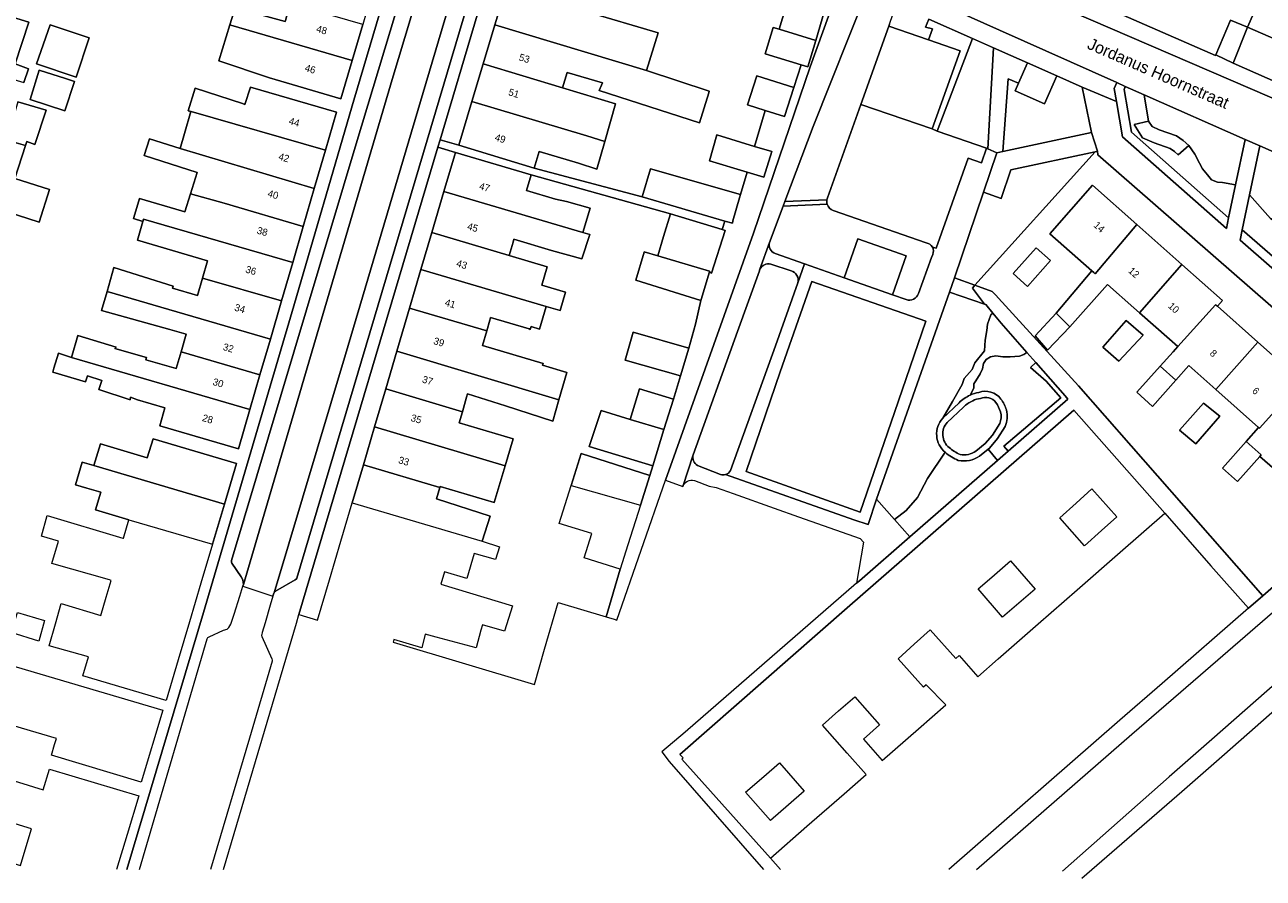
# Model space of a CAD drawing. Header units: metres. Extents: x 151448 to 154749, y 463108 to 465296.
# Tile 258 of 449: x 154059 to 154190, y 463111 to 463201. Entities that reach past the tile are written whole.
import ezdxf
from ezdxf.enums import TextEntityAlignment as Align

# ---------------------------------------------------------------- set-up
doc = ezdxf.new("R2010")
doc.units = ezdxf.units.M
for name, color, linetype, lineweight in [('B-PV-GR-BEPLANTING_CULTUUR_BODEMBEDEKKER-GV', 253, 'Continuous', 9), ('B-PV-GR-BEPLANTING_CULTUUR_HEESTERS-GV', 253, 'Continuous', 9), ('B-PV-GR-GROENVOORZIENING-GV', 253, 'Continuous', 9), ('B-PV-GR-HAAG-GV', 253, 'Continuous', 9), ('B-PV-IE-TERREINAFSCHEIDING_KUNSTMATIG_HEKWERK-G', 253, 'Continuous', 9), ('B-PV-OG-BEBOUWING-GV', 1, 'Continuous', 9), ('B-PV-OG-BEBOUWING-T18', 2, 'Continuous', 9), ('B-PV-OG-TERREIN_BEGROEID-GV', 253, 'Continuous', 9), ('B-PV-OG-TERREIN_ERF-GV', 253, 'Continuous', 9), ('B-PV-OG-TOPOGRAFIE-T18', 2, 'Continuous', 9), ('B-PV-VH-GESLOTENVERHARDING_ASFALT-GV', 253, 'Continuous', 9), ('B-PV-VH-ONVERHARD_BOOMSCHORS-GV', 253, 'Continuous', 9), ('B-PV-VH-ONVERHARD_ZAND-GV', 253, 'Continuous', 9), ('B-PV-VH-OPENVERHARDING_BETONSTRAATSTEEN-GV', 253, 'Continuous', 9), ('B-PV-VH-OPENVERHARDING_STRAATBAKSTEEN-GV', 253, 'Continuous', 9), ('B-PV-VH-OPENVERHARDING_TEGEL-GV', 253, 'Continuous', 9)]:
    doc.layers.add(name, color=color, linetype=linetype, lineweight=lineweight)
doc.styles.add('Drong', font='txt', dxfattribs={"height": 1.8})

msp = doc.modelspace()

# ---------------------------------------------------------------- linework, layer by layer
at = {"layer": 'B-PV-GR-BEPLANTING_CULTUUR_BODEMBEDEKKER-GV', "flags": 128}
for points in [[(154143.659, 463182.89), (154147.195, 463192.778), (154150.16, 463201.07), (154150.227, 463201.268), (154150.95, 463203.41), (154149.82, 463203.88), (154147.84, 463204.74), (154142.13, 463190.46), (154139.165, 463182.533)], [(154143.638, 463182.218), (154138.973, 463182.018), (154137.54, 463178.181)], [(154139.165, 463182.533), (154143.607, 463182.706)], [(154154.11, 463178.13), (154144.26, 463181.58), (154144.255, 463181.578)], [(154138.14, 463177.013), (154141.24, 463175.92), (154145.443, 463174.447), (154146.883, 463178.555), (154151.985, 463176.767), (154150.544, 463172.66), (154151.998, 463172.148)], [(154153.275, 463172.77), (154153.28, 463172.77), (154154.65, 463176.6), (154154.788, 463176.913)], [(154139.81, 463175.17), (154137.68, 463175.88)], [(154136.46, 463175.2), (154134.15, 463168.77), (154129.465, 463155.73)], [(154133.413, 463154.071), (154138.17, 463167.24), (154140.52, 463173.92)], [(154129.908, 463154.601), (154132.346, 463153.656)]]:
    msp.add_lwpolyline(points, dxfattribs=at)
for points in [[(154160.48, 463188.149), (154160.627, 463188.099), (154161.218, 463198.751), (154159, 463199.76), (154158.993, 463199.74), (154155.274, 463189.959)], [(154171.597, 463189.816), (154170.595, 463194.61), (154167.932, 463195.793), (154166.631, 463192.831), (154163.521, 463194.21), (154163.873, 463195.023), (154162.768, 463195.499), (154162.211, 463187.809)], [(154171.959, 463187.782), (154163.038, 463185.879), (154162.029, 463182.833), (154160.166, 463183.504), (154157.105, 463174.457), (154159.261, 463173.673)]]:
    msp.add_lwpolyline(points, close=True, dxfattribs=at)
at = {"layer": 'B-PV-GR-BEPLANTING_CULTUUR_BODEMBEDEKKER-GV'}
for points in [[(154143.607, 463182.706, -0.0431073), (154143.659, 463182.89)], [(154144.255, 463181.578, -0.2347094), (154143.638, 463182.218)], [(154137.54, 463178.181, 0.392376), (154138.14, 463177.013)], [(154154.76, 463177.69, 0.2438243), (154154.11, 463178.13)], [(154154.788, 463176.913, 0.2419667), (154154.76, 463177.69)], [(154137.68, 463175.88, 0.3726744), (154136.512, 463175.345)], [(154136.512, 463175.345, 0.0432394), (154136.46, 463175.2)], [(154140.52, 463173.92, 0.4274364), (154139.81, 463175.17)], [(154151.998, 463172.148, 0.4291556), (154153.275, 463172.77)], [(154129.465, 463155.73, 0.3216937), (154129.908, 463154.601)], [(154132.346, 463153.656, 0.1688136), (154132.867, 463153.632)], [(154132.867, 463153.632, 0.2039701), (154133.413, 463154.071)]]:
    msp.add_lwpolyline(points, format="xyb", dxfattribs=at)
at = {"layer": 'B-PV-GR-BEPLANTING_CULTUUR_HEESTERS-GV', "flags": 128}
msp.add_lwpolyline([(154158.752, 463162.036), (154158.906, 463162.264), (154159.151, 463162.806), (154159.151, 463163.231), (154159.353, 463163.56), (154159.809, 463164.293), (154160.054, 463164.802), (154160.15, 463165.386), (154160.458, 463165.822), (154160.915, 463166.087), (154161.457, 463166.194), (154162.201, 463166.087), (154162.987, 463166.087), (154163.965, 463166.151), (154164.411, 463166.321), (154164.745, 463166.563), (154162.034, 463169.654), (154161.159, 463170.701), (154160.946, 463170.53), (154160.595, 463169.532), (154160.521, 463168.884), (154160.329, 463167.865), (154160.266, 463166.707), (154159.234, 463165.447), (154158.957, 463164.736), (154158.128, 463163.812), (154157.905, 463163.153), (154156.896, 463161.348), (154155.845, 463159.601), (154157.578, 463161.224)], dxfattribs=at)
at = {"layer": 'B-PV-GR-BEPLANTING_CULTUUR_HEESTERS-GV'}
msp.add_lwpolyline([(154157.578, 463161.224, -0.0897656), (154158.752, 463162.036)], format="xyb", dxfattribs=at)
at = {"layer": 'B-PV-GR-GROENVOORZIENING-GV', "flags": 128}
for points in [[(154174.229, 463193.087), (154174.872, 463189.343), (154185.849, 463179.662), (154186.087, 463180.785), (154175.798, 463189.86), (154175.025, 463194.358), (154175.161, 463194.687), (154174.246, 463195.091), (154173.991, 463194.473)], [(154197.897, 463170.523), (154187.536, 463179.536), (154187.303, 463178.413), (154196.792, 463170.159), (154197.186, 463170.264)], [(154165.683, 463165.492), (154165.13, 463164.951), (154166.798, 463163.5), (154168.347, 463161.736), (154162.299, 463156.655), (154162.769, 463156.116), (154169.079, 463161.619), (154168.79, 463161.949)]]:
    msp.add_lwpolyline(points, close=True, dxfattribs=at)
msp.add_lwpolyline([(154156.104, 463155.989), (154154.247, 463153.228), (154153.19, 463151.203), (154152, 463149.838), (154150.763, 463148.868), (154152.372, 463147.048), (154161.641, 463155.132), (154160.67, 463156.339), (154159.744, 463155.594)], dxfattribs=at)
at = {"layer": 'B-PV-GR-GROENVOORZIENING-GV'}
for points in [[(154157.494, 463155.14, -0.0710731), (154156.104, 463155.989)], [(154159.744, 463155.594, -0.2106975), (154157.494, 463155.14)]]:
    msp.add_lwpolyline(points, format="xyb", dxfattribs=at)
at = {"layer": 'B-PV-GR-HAAG-GV', "flags": 128}
for points in [[(154174.229, 463193.087), (154174.872, 463189.343), (154185.849, 463179.662), (154186.087, 463180.785), (154175.798, 463189.86), (154175.025, 463194.358), (154175.161, 463194.687), (154174.246, 463195.091), (154173.991, 463194.473)], [(154197.897, 463170.523), (154187.536, 463179.536), (154187.303, 463178.413), (154196.792, 463170.159), (154197.186, 463170.264)]]:
    msp.add_lwpolyline(points, close=True, dxfattribs=at)
at = {"layer": 'B-PV-IE-TERREINAFSCHEIDING_KUNSTMATIG_HEKWERK-G', "flags": 128}
for points in [[(154154.04, 463200.94), (154154.38, 463201.8)], [(154154.38, 463201.8), (154158.993, 463199.74)], [(154154.332, 463199.62), (154154.78, 463200.79)], [(154163.873, 463195.023), (154164.807, 463197.18)], [(154167.932, 463195.793), (154166.631, 463192.831), (154163.521, 463194.21), (154163.873, 463195.023)], [(154160.48, 463188.149), (154155.274, 463189.959)], [(154158.55, 463187.11), (154159.933, 463186.616), (154160.48, 463188.149)], [(154155.14, 463177.58), (154158.55, 463187.11)], [(154142, 463174.05), (154138.67, 463164.5)], [(154154.08, 463169.86), (154142, 463174.05)], [(154154.08, 463169.86), (154150.76, 463160.21)], [(154138.67, 463164.5), (154135.05, 463153.96)], [(154147.12, 463149.66), (154150.76, 463160.21)]]:
    msp.add_lwpolyline(points, dxfattribs=at)
at = {"layer": 'B-PV-OG-BEBOUWING-GV', "flags": 128}
for points in [[(154188.089, 463200.963), (154193.505, 463198.58), (154197.615, 463208.003), (154194.487, 463209.405), (154195.51, 463211.773), (154193.358, 463212.766), (154190.883, 463206.996), (154190.766, 463207.048)], [(154142.438, 463199.55), (154144.325, 463206.085), (154144.482, 463206.629), (154140.682, 463207.752), (154138.561, 463200.737)], [(154118.111, 463202.623), (154109.679, 463205.125), (154108.494, 463201.19), (154124.53, 463196.361), (154125.742, 463200.359)], [(154058.681, 463195.085), (154059.141, 463196.53), (154057.762, 463197.071), (154059.195, 463201.476), (154054.088, 463203.045), (154052.33, 463197.18), (154052.277, 463197.004)], [(154094.503, 463201.219), (154086.849, 463203.464), (154086.325, 463201.675), (154086.291, 463201.559), (154081.024, 463203.012), (154080.464, 463201.196), (154080.554, 463201.17), (154093.394, 463197.436)], [(154065.563, 463199.837), (154061.455, 463201.19), (154060.022, 463197.068), (154064.211, 463195.649)], [(154093.394, 463197.436), (154080.554, 463201.17), (154080.464, 463201.196), (154079.291, 463197.389), (154084.642, 463195.594), (154092.204, 463193.377)], [(154115.645, 463194.541), (154116.136, 463196.171), (154119.855, 463195.051), (154119.746, 463194.821), (154119.53, 463194.253), (154130.124, 463190.846), (154131.1, 463194.004), (154131.152, 463194.17), (154124.53, 463196.361), (154108.494, 463201.19), (154107.256, 463197.077)], [(154142.438, 463199.55), (154138.561, 463200.737), (154137.924, 463200.931), (154137.072, 463198.144), (154140.885, 463196.978), (154141.586, 463196.763)], [(154106.06, 463193.104), (154118.201, 463189.463), (154120.098, 463188.879), (154121.243, 463192.849), (154115.645, 463194.541), (154107.256, 463197.077)], [(154063.059, 463195.53), (154060.303, 463196.422), (154059.329, 463193.314), (154062.988, 463192.106), (154064.014, 463195.214)], [(154140.089, 463194.57), (154136.199, 463195.814), (154135.219, 463192.75), (154137.067, 463192.158), (154139.108, 463191.505)], [(154076.327, 463192.03), (154076.331, 463192.044), (154076.367, 463192.034), (154090.573, 463187.962), (154091.738, 463191.957), (154082.626, 463194.615), (154082.033, 463192.787), (154081.787, 463192.867), (154076.787, 463194.489), (154076.03, 463192.111)], [(154061.03, 463192.166), (154058.046, 463193.044), (154057.36, 463190.705), (154057.221, 463190.747), (154056.409, 463188.693), (154056.73, 463188.597), (154056.85, 463188.998), (154058.837, 463188.423), (154058.977, 463188.855), (154059.842, 463188.557)], [(154120.098, 463188.879), (154118.201, 463189.463), (154106.06, 463193.104), (154104.662, 463188.462), (154112.647, 463186.058), (154113.178, 463187.821), (154117.33, 463186.571), (154119.25, 463185.94)], [(154075.186, 463188.108), (154089.384, 463183.887), (154090.573, 463187.962), (154076.367, 463192.034), (154076.331, 463192.044), (154076.327, 463192.03), (154075.651, 463189.706)], [(154055.776, 463185.402), (154056.706, 463185.098), (154056.662, 463184.961), (154057.625, 463184.669), (154057.706, 463184.936), (154058.837, 463188.423), (154056.85, 463188.998), (154056.73, 463188.597)], [(154089.384, 463183.887), (154075.186, 463188.108), (154071.951, 463189.149), (154071.383, 463187.365), (154077.004, 463185.581), (154076.301, 463183.338), (154079.858, 463182.325), (154088.216, 463179.882)], [(154135.954, 463188.346), (154131.973, 463189.55), (154131.189, 463186.821), (154135.16, 463185.627), (154136.945, 463185.09), (154137.784, 463187.792)], [(154104.204, 463187.346), (154103.096, 463183.586), (154117.802, 463179.242), (154118.552, 463181.798), (154116.066, 463182.527), (154114.892, 463182.763), (154111.83, 463183.665), (154112.324, 463185.34), (154104.309, 463187.701)], [(154056.662, 463184.961), (154055.651, 463181.801), (154060.3, 463180.314), (154061.382, 463183.773), (154057.706, 463184.936), (154057.625, 463184.669)], [(154132.802, 463180.45), (154133.612, 463180.21), (154133.652, 463180.463), (154134.368, 463182.915), (154134.467, 463183.255), (154124.937, 463185.969), (154124.072, 463183.023)], [(154101.816, 463179.244), (154109.979, 463176.788), (154110.405, 463178.232), (154110.49, 463178.522), (154114.476, 463177.346), (154117.665, 463176.437), (154118.535, 463179.032), (154117.802, 463179.242), (154103.096, 463183.586)], [(154171.832, 463174.997), (154171.966, 463174.879), (154176.387, 463180.08), (154171.694, 463184.242), (154167.195, 463179.083), (154171.613, 463175.19)], [(154071.325, 463180.641), (154087.106, 463176.078), (154088.216, 463179.882), (154079.858, 463182.325), (154076.301, 463183.338), (154075.703, 463181.429), (154075.327, 463181.538), (154070.891, 463182.831), (154070.306, 463180.826), (154070.27, 463180.702), (154071.259, 463180.414)], [(154131.169, 463175.086), (154131.385, 463174.951), (154132.845, 463179.45), (154132.535, 463179.544), (154127.061, 463181.195), (154126.304, 463178.816), (154125.704, 463176.783), (154131.186, 463175.146)], [(154087.106, 463176.078), (154071.325, 463180.641), (154071.259, 463180.414), (154070.675, 463178.41), (154078.098, 463176.245), (154077.565, 463174.418), (154085.918, 463172.005)], [(154181.135, 463175.87), (154176.387, 463180.08), (154171.966, 463174.879), (154171.832, 463174.997), (154171.613, 463175.19), (154167.843, 463170.718), (154169.297, 463169.273), (154173.27, 463173.729), (154176.067, 463171.265), (154176.674, 463170.73)], [(154115.4, 463170.993), (154115.968, 463172.919), (154113.452, 463173.662), (154114.022, 463175.595), (154109.979, 463176.788), (154101.816, 463179.244), (154100.661, 463175.327), (154113.9, 463171.424)], [(154124.277, 463177.168), (154123.385, 463174.195), (154130.249, 463172.032), (154130.284, 463172.15), (154131.169, 463175.086), (154131.186, 463175.146), (154125.704, 463176.783), (154124.289, 463177.206)], [(154164.801, 463173.54), (154167.242, 463176.261), (154165.741, 463177.607), (154163.301, 463174.885)], [(154184.894, 463171.439), (154185.446, 463172.047), (154181.135, 463175.87), (154176.674, 463170.73), (154179.83, 463167.949), (154180.703, 463167.18), (154184.716, 463171.597)], [(154085.918, 463172.005), (154077.565, 463174.418), (154077.027, 463172.573), (154074.376, 463173.346), (154074.443, 463173.56), (154068.179, 463175.524), (154067.462, 463172.985), (154084.738, 463167.959)], [(154100.661, 463175.327), (154099.459, 463171.245), (154107.616, 463168.842), (154107.95, 463169.974), (154108.027, 463170.235), (154112.098, 463169.034), (154112.226, 463168.996), (154112.311, 463169.284), (154113.192, 463169.024), (154113.9, 463171.424)], [(154083.633, 463164.17), (154084.738, 463167.959), (154067.462, 463172.985), (154066.894, 463170.973), (154074.104, 463168.987), (154075.838, 463168.481), (154075.292, 463166.61)], [(154098.115, 463166.688), (154115.26, 463161.544), (154116.11, 463164.444), (154113.534, 463165.203), (154113.591, 463165.395), (154107.159, 463167.289), (154107.616, 463168.842), (154099.459, 463171.245)], [(154169.297, 463169.273), (154167.843, 463170.718), (154165.615, 463168.306), (154166.936, 463166.805)], [(154184.723, 463162.634), (154189.177, 463167.643), (154184.894, 463171.439), (154184.716, 463171.597), (154180.703, 463167.18), (154180.209, 463166.633), (154178.837, 463165.114), (154180.517, 463163.622), (154181.878, 463165.154)], [(154175.264, 463169.936), (154172.784, 463167.127), (154174.491, 463165.62), (154177.043, 463168.366)], [(154083.633, 463164.17), (154075.292, 463166.61), (154074.778, 463164.849), (154071.579, 463165.782), (154071.644, 463166.003), (154068.299, 463166.982), (154068.442, 463167.121), (154064.383, 463168.337), (154063.698, 463166.003), (154082.567, 463160.518)], [(154128.98, 463167.016), (154123.122, 463168.683), (154122.256, 463165.738), (154128.121, 463164.074), (154129.013, 463167.007)], [(154082.567, 463160.518), (154063.698, 463166.003), (154062.314, 463166.471), (154061.852, 463164.905), (154061.721, 463164.461), (154065.19, 463163.438), (154065.382, 463164.09), (154066.907, 463163.593), (154066.592, 463162.633), (154069.921, 463161.537), (154069.962, 463161.811), (154070.692, 463161.551), (154073.594, 463160.705), (154073.038, 463158.799), (154081.358, 463156.372)], [(154098.115, 463166.688), (154096.939, 463162.698), (154105.045, 463160.275), (154105.496, 463161.805), (154105.602, 463162.166), (154109.614, 463160.888), (154114.602, 463159.299), (154115.26, 463161.544)], [(154189.177, 463167.643), (154184.723, 463162.634), (154189.249, 463158.625), (154189.343, 463158.542), (154193.841, 463163.508)], [(154180.517, 463163.622), (154178.837, 463165.114), (154176.386, 463162.335), (154178.035, 463160.828)], [(154095.759, 463158.693), (154109.564, 463154.576), (154110.405, 463157.405), (154104.699, 463159.1), (154105.045, 463160.275), (154096.939, 463162.698)], [(154123.79, 463162.71), (154122.803, 463159.469), (154126.361, 463158.386), (154127.362, 463161.622)], [(154198.325, 463159.534), (154193.841, 463163.508), (154189.343, 463158.542), (154189.249, 463158.625), (154187.929, 463157.134), (154189.529, 463155.71), (154189.383, 463155.547), (154192.311, 463152.993), (154192.429, 463153.127), (154192.572, 463153), (154193.898, 463154.506)], [(154182.626, 463156.893), (154185.154, 463159.811), (154183.421, 463161.189), (154180.897, 463158.337)], [(154119.723, 463160.408), (154118.458, 463156.594), (154125.178, 463154.563), (154126.361, 463158.386), (154122.803, 463159.469)], [(154109.564, 463154.576), (154095.759, 463158.693), (154094.573, 463154.669), (154102.656, 463152.285), (154102.685, 463152.382), (154108.411, 463150.695)], [(154066.064, 463154.593), (154079.879, 463150.491), (154081.16, 463154.797), (154072.328, 463157.424), (154071.724, 463155.396), (154066.762, 463156.899)], [(154189.383, 463155.547), (154189.529, 463155.71), (154187.929, 463157.134), (154185.425, 463154.318), (154187.025, 463152.895)], [(154079.879, 463150.491), (154066.064, 463154.593), (154064.83, 463154.959), (154064.14, 463152.559), (154065.344, 463152.213), (154066.81, 463151.791), (154066.253, 463149.889), (154069.774, 463148.859), (154078.624, 463146.27)], [(154107.147, 463146.587), (154107.996, 463149.233), (154102.296, 463151.062), (154102.656, 463152.285), (154094.573, 463154.669), (154093.385, 463150.642)], [(154116.547, 463152.492), (154123.891, 463150.403), (154124.859, 463153.531), (154117.595, 463155.861)]]:
    msp.add_lwpolyline(points, close=True, dxfattribs=at)
at = {"layer": 'B-PV-OG-TERREIN_BEGROEID-GV', "flags": 128}
for points in [[(154186.087, 463180.785), (154186.83, 463184.285), (154185.434, 463184.534), (154184.895, 463184.55), (154184.273, 463184.817), (154183.837, 463185.32), (154183.328, 463185.96), (154182.993, 463186.585), (154182.525, 463187.535), (154181.869, 463188.449), (154180.747, 463187.438), (154180.35, 463187.789), (154179.893, 463188.111), (154178.201, 463188.715), (154176.985, 463189.252), (154176.091, 463190.645), (154177.627, 463191.028), (154177.149, 463193.808), (154175.161, 463194.687), (154175.025, 463194.358), (154175.798, 463189.86)], [(154177.627, 463191.028), (154178.003, 463190.442), (154178.753, 463190.111), (154180.591, 463189.455), (154181.277, 463188.971), (154181.869, 463188.449), (154182.525, 463187.535), (154182.993, 463186.585), (154183.328, 463185.96), (154183.837, 463185.32), (154184.273, 463184.817), (154184.895, 463184.55), (154185.434, 463184.534), (154186.83, 463184.285), (154187.848, 463189.08), (154177.149, 463193.808)], [(154177.627, 463191.028), (154176.091, 463190.645), (154176.985, 463189.252), (154178.201, 463188.715), (154179.893, 463188.111), (154180.35, 463187.789), (154180.747, 463187.438), (154181.869, 463188.449), (154181.277, 463188.971), (154180.591, 463189.455), (154178.753, 463190.111), (154178.003, 463190.442)], [(154191.699, 463180.027), (154195.047, 463179.162), (154196.097, 463178.626), (154197.079, 463177.816), (154198.491, 463175.213), (154199.124, 463174.496), (154200.353, 463173.656), (154203.046, 463172.402), (154215.391, 463176.907), (154189.375, 463188.405), (154188.298, 463183.209), (154190.525, 463180.733)], [(154187.536, 463179.536), (154197.897, 463170.523), (154203.046, 463172.402), (154200.353, 463173.656), (154199.124, 463174.496), (154198.491, 463175.213), (154196.841, 463174.06), (154195.507, 463176.52), (154194.99, 463176.946), (154194.334, 463177.281), (154190.915, 463178.164), (154191.699, 463180.027), (154190.525, 463180.733), (154188.298, 463183.209)]]:
    msp.add_lwpolyline(points, close=True, dxfattribs=at)
for points in [[(154155.845, 463159.601), (154156.896, 463161.348), (154157.905, 463163.153), (154158.128, 463163.812), (154158.957, 463164.736), (154159.234, 463165.447), (154160.266, 463166.707), (154160.329, 463167.865), (154160.521, 463168.884), (154160.595, 463169.532), (154160.946, 463170.53), (154161.159, 463170.701), (154160.397, 463171.613), (154160.284, 463171.652), (154156.565, 463172.944), (154148.834, 463151.049), (154150.763, 463148.868)], [(154150.763, 463148.868), (154152, 463149.838), (154153.19, 463151.203), (154154.247, 463153.228), (154156.104, 463155.989)]]:
    msp.add_lwpolyline(points, dxfattribs=at)
at = {"layer": 'B-PV-OG-TERREIN_BEGROEID-GV'}
msp.add_lwpolyline([(154156.104, 463155.989, -0.4233183), (154155.845, 463159.601)], format="xyb", dxfattribs=at)
at = {"layer": 'B-PV-OG-TERREIN_ERF-GV', "flags": 128}
for points in [[(154122.456, 463254.076), (154120.914, 463248.872), (154117.124, 463236.674), (154114.185, 463226.404), (154115.79, 463223.67), (154146.492, 463214.313), (154147.726, 463213.904), (154149.274, 463213.392), (154150.909, 463217.104), (154153.054, 463216.155), (154151.267, 463212.532), (154152.186, 463212.135), (154152.193, 463212.132), (154159.34, 463209.047), (154184.698, 463197.949), (154184.725, 463198.012), (154186.298, 463201.682), (154188.089, 463200.963), (154186.554, 463197.137), (154197.035, 463192.534)], [(154069.541, 463111.882), (154077.665, 463139.035), (154087.045, 463170.865), (154093.57, 463193.234), (154100.087, 463215.23), (154100.686, 463217.252), (154106.044, 463235.698), (154111.075, 463252.649)], [(154110.532, 463215.432), (154102.7, 463189.053), (154104.662, 463188.462), (154106.06, 463193.104), (154107.256, 463197.077), (154108.494, 463201.19), (154109.679, 463205.125)], [(154118.111, 463202.623), (154125.742, 463200.359), (154124.53, 463196.361), (154131.152, 463194.17), (154131.1, 463194.004), (154130.124, 463190.846), (154119.53, 463194.253), (154119.746, 463194.821), (154119.855, 463195.051), (154116.136, 463196.171), (154115.645, 463194.541), (154121.243, 463192.849), (154120.098, 463188.879), (154119.25, 463185.94), (154117.33, 463186.571), (154113.178, 463187.821), (154112.647, 463186.058), (154124.072, 463183.023), (154124.937, 463185.969), (154134.467, 463183.255), (154135.16, 463185.627), (154131.189, 463186.821), (154131.973, 463189.55), (154135.954, 463188.346), (154137.067, 463192.158), (154135.219, 463192.75), (154136.199, 463195.814), (154140.089, 463194.57), (154140.885, 463196.978), (154137.072, 463198.144), (154137.924, 463200.931), (154138.561, 463200.737), (154140.682, 463207.752)], [(154193.505, 463198.58), (154188.089, 463200.963), (154190.766, 463207.048)], [(154054.088, 463203.045), (154059.195, 463201.476), (154057.762, 463197.071), (154059.141, 463196.53), (154058.681, 463195.085)], [(154058.046, 463193.044), (154061.03, 463192.166), (154059.842, 463188.557), (154058.977, 463188.855), (154058.837, 463188.423), (154057.706, 463184.936), (154061.382, 463183.773), (154060.3, 463180.314), (154055.651, 463181.801)], [(154192.311, 463152.993), (154189.383, 463155.547), (154187.025, 463152.895), (154185.425, 463154.318), (154187.929, 463157.134), (154189.249, 463158.625), (154184.723, 463162.634), (154181.878, 463165.154), (154180.517, 463163.622), (154178.035, 463160.828), (154176.386, 463162.335), (154178.837, 463165.114), (154180.209, 463166.633), (154180.703, 463167.18), (154179.83, 463167.949), (154176.674, 463170.73), (154176.067, 463171.265), (154173.27, 463173.729), (154169.297, 463169.273), (154166.936, 463166.805), (154165.615, 463168.306), (154167.843, 463170.718), (154171.613, 463175.19), (154167.195, 463179.083), (154171.694, 463184.242), (154176.387, 463180.08), (154181.135, 463175.87), (154185.446, 463172.047), (154184.894, 463171.439), (154189.177, 463167.643), (154193.841, 463163.508)], [(154048.204, 463111.882), (154048.557, 463112.986), (154049.21, 463115.027), (154055.628, 463113.089), (154058.301, 463112.282), (154058.916, 463114.317), (154059.475, 463116.169), (154056.842, 463116.963), (154050.348, 463118.921), (154051.047, 463121.14), (154051.645, 463123.041), (154058.096, 463121.092), (154060.714, 463120.301), (154061.376, 463122.496), (154070.826, 463119.644), (154069.599, 463115.58), (154068.483, 463111.882)]]:
    msp.add_lwpolyline(points, dxfattribs=at)
for points in [[(154086.849, 463203.464), (154087.4, 463205.342), (154087.405, 463205.395), (154081.054, 463207.018), (154081.687, 463209.392), (154082.163, 463211.18), (154085.298, 463210.368), (154086.028, 463212.828), (154089.487, 463211.962), (154089.406, 463211.665), (154089.349, 463211.468), (154096.862, 463209.266), (154095.693, 463205.279), (154094.503, 463201.219), (154093.394, 463197.436), (154092.204, 463193.377), (154084.642, 463195.594), (154079.291, 463197.389), (154080.464, 463201.196), (154081.024, 463203.012), (154086.291, 463201.559), (154086.325, 463201.675)], [(154065.563, 463199.837), (154064.211, 463195.649), (154060.022, 463197.068), (154061.455, 463201.19)], [(154186.554, 463197.137), (154188.089, 463200.963), (154186.298, 463201.682), (154184.725, 463198.012)], [(154059.329, 463193.314), (154060.303, 463196.422), (154063.059, 463195.53), (154064.014, 463195.214), (154062.988, 463192.106)], [(154085.918, 463172.005), (154084.738, 463167.959), (154083.633, 463164.17), (154082.567, 463160.518), (154081.358, 463156.372), (154073.038, 463158.799), (154073.594, 463160.705), (154070.692, 463161.551), (154069.962, 463161.811), (154069.921, 463161.537), (154066.592, 463162.633), (154066.907, 463163.593), (154065.382, 463164.09), (154065.19, 463163.438), (154061.721, 463164.461), (154061.852, 463164.905), (154062.314, 463166.471), (154063.698, 463166.003), (154064.383, 463168.337), (154068.442, 463167.121), (154068.299, 463166.982), (154071.644, 463166.003), (154071.579, 463165.782), (154074.778, 463164.849), (154075.292, 463166.61), (154075.838, 463168.481), (154074.104, 463168.987), (154066.894, 463170.973), (154067.462, 463172.985), (154068.179, 463175.524), (154074.443, 463173.56), (154074.376, 463173.346), (154077.027, 463172.573), (154077.565, 463174.418), (154078.098, 463176.245), (154070.675, 463178.41), (154071.259, 463180.414), (154070.27, 463180.702), (154070.306, 463180.826), (154070.891, 463182.831), (154075.327, 463181.538), (154075.703, 463181.429), (154076.301, 463183.338), (154077.004, 463185.581), (154071.383, 463187.365), (154071.951, 463189.149), (154075.186, 463188.108), (154075.651, 463189.706), (154076.327, 463192.03), (154076.03, 463192.111), (154076.787, 463194.489), (154081.787, 463192.867), (154082.033, 463192.787), (154082.626, 463194.615), (154091.738, 463191.957), (154090.573, 463187.962), (154089.384, 463183.887), (154088.216, 463179.882), (154087.106, 463176.078)], [(154132.535, 463179.544), (154132.802, 463180.45), (154124.072, 463183.023), (154112.647, 463186.058), (154104.662, 463188.462), (154102.7, 463189.053), (154102.459, 463188.245), (154104.309, 463187.701), (154112.324, 463185.34), (154127.061, 463181.195)], [(154096.939, 463162.698), (154098.115, 463166.688), (154099.459, 463171.245), (154100.661, 463175.327), (154101.816, 463179.244), (154103.096, 463183.586), (154104.204, 463187.346), (154104.309, 463187.701), (154102.459, 463188.245), (154087.764, 463138.844), (154089.734, 463138.254), (154090.986, 463142.499), (154092.189, 463146.582), (154093.385, 463150.642), (154094.573, 463154.669), (154095.759, 463158.693)], [(154189.71, 463140.824), (154195.665, 463146.023), (154198.596, 463148.696), (154205.203, 463154.528), (154205.274, 463158.785), (154196.64, 463166.155), (154172.264, 463187.436), (154172.23, 463187.84), (154171.959, 463187.782), (154159.261, 463173.673), (154161.073, 463173.013), (154161.45, 463172.61), (154161.74, 463172.3), (154170.215, 463163.015)], [(154130.249, 463172.032), (154123.385, 463174.195), (154124.277, 463177.168), (154124.289, 463177.206), (154125.704, 463176.783), (154126.304, 463178.816), (154127.061, 463181.195), (154112.324, 463185.34), (154111.83, 463183.665), (154114.892, 463182.763), (154116.066, 463182.527), (154118.552, 463181.798), (154117.802, 463179.242), (154118.535, 463179.032), (154117.665, 463176.437), (154114.476, 463177.346), (154110.49, 463178.522), (154110.405, 463178.232), (154109.979, 463176.788), (154114.022, 463175.595), (154113.452, 463173.662), (154115.968, 463172.919), (154115.4, 463170.993), (154113.9, 463171.424), (154113.192, 463169.024), (154112.311, 463169.284), (154112.226, 463168.996), (154112.098, 463169.034), (154108.027, 463170.235), (154107.95, 463169.974), (154107.616, 463168.842), (154107.159, 463167.289), (154113.591, 463165.395), (154113.534, 463165.203), (154116.11, 463164.444), (154115.26, 463161.544), (154114.602, 463159.299), (154109.614, 463160.888), (154105.602, 463162.166), (154105.496, 463161.805), (154105.045, 463160.275), (154104.699, 463159.1), (154110.405, 463157.405), (154109.564, 463154.576), (154108.411, 463150.695), (154102.685, 463152.382), (154102.656, 463152.285), (154102.296, 463151.062), (154107.996, 463149.233), (154107.147, 463146.587), (154108.97, 463146.002), (154108.534, 463144.64), (154106.311, 463145.302), (154105.504, 463142.639), (154103.162, 463143.349), (154102.755, 463142.042), (154110.348, 463139.768), (154109.495, 463137.086), (154107.16, 463137.731), (154107.01, 463137.179), (154106.498, 463135.299), (154102.274, 463136.431), (154101.121, 463136.74), (154100.741, 463135.322), (154097.812, 463136.185), (154097.727, 463135.897), (154112.682, 463131.428), (154113.748, 463135.165), (154115.161, 463140.12), (154120.254, 463138.586), (154121.747, 463143.616), (154117.929, 463144.83), (154118.745, 463147.395), (154115.295, 463148.468), (154116.547, 463152.492), (154117.595, 463155.861), (154124.859, 463153.531), (154125.178, 463154.563), (154118.458, 463156.594), (154119.723, 463160.408), (154122.803, 463159.469), (154123.79, 463162.71), (154127.362, 463161.622), (154128.121, 463164.074), (154122.256, 463165.738), (154123.122, 463168.683), (154128.98, 463167.016), (154129.705, 463169.546)], [(154164.801, 463173.54), (154163.301, 463174.885), (154165.741, 463177.607), (154167.242, 463176.261)], [(154175.264, 463169.936), (154177.043, 463168.366), (154174.491, 463165.62), (154172.784, 463167.127)], [(154182.626, 463156.893), (154180.897, 463158.337), (154183.421, 463161.189), (154185.154, 463159.811)], [(154152.83, 463135.683), (154154.536, 463137.203), (154157.223, 463134.187), (154157.604, 463134.516), (154159.551, 463132.241), (154161.721, 463134.14), (154165.948, 463137.84), (154170.062, 463141.441), (154174.616, 463145.428), (154179.337, 463149.56), (154169.733, 463160.455), (154145.737, 463139.536), (154128.056, 463124.016), (154128.391, 463123.666), (154128.245, 463123.544), (154137.65, 463113.072), (154141.492, 463116.434), (154145.429, 463119.88), (154147.738, 463121.902), (154145.751, 463124.162), (154143.131, 463127.143), (154144.836, 463128.642), (154146.542, 463130.141), (154149.163, 463127.161), (154147.457, 463125.662), (154149.447, 463123.398), (154153.284, 463126.756), (154156.166, 463129.278), (154154.105, 463131.41), (154153.807, 463131.145), (154151.121, 463134.161)], [(154062.007, 463137.866), (154062.611, 463140.009), (154066.811, 463138.72), (154067.386, 463140.653), (154067.914, 463142.43), (154067.714, 463142.489), (154061.633, 463144.22), (154062.334, 463146.599), (154060.55, 463147.125), (154061.12, 463149.301), (154069.147, 463146.921), (154069.194, 463146.907), (154069.774, 463148.859), (154066.253, 463149.889), (154066.81, 463151.791), (154065.344, 463152.213), (154064.14, 463152.559), (154064.83, 463154.959), (154066.064, 463154.593), (154066.762, 463156.899), (154071.724, 463155.396), (154072.328, 463157.424), (154081.16, 463154.797), (154079.879, 463150.491), (154078.624, 463146.27), (154077.401, 463142.16), (154076.186, 463138.074), (154074.986, 463134.039), (154073.708, 463129.742), (154064.897, 463132.362), (154065.488, 463134.348), (154061.345, 463135.517)], [(154172.637, 463147.704), (154170.852, 463146.116), (154168.222, 463149.072), (154169.959, 463150.618), (154171.637, 463152.111), (154174.267, 463149.155)], [(154163.642, 463139.808), (154162.174, 463138.538), (154159.584, 463141.534), (154161.046, 463142.798), (154163.032, 463144.514), (154165.621, 463141.518)], [(154060.857, 463138.205), (154060.243, 463136.017), (154057.323, 463136.935), (154058.002, 463139.047)], [(154061.922, 463125.098), (154062.111, 463125.734), (154058.435, 463126.83), (154051.414, 463128.924), (154053.048, 463134.729), (154060.345, 463132.578), (154073.362, 463128.707), (154071.075, 463121.112), (154061.58, 463123.97), (154061.92, 463125.099)], [(154139.531, 463118.706), (154137.63, 463117.038), (154135.005, 463120.032), (154136.929, 463121.719), (154138.569, 463123.158), (154141.194, 463120.165)]]:
    msp.add_lwpolyline(points, close=True, dxfattribs=at)
at = {"layer": 'B-PV-VH-GESLOTENVERHARDING_ASFALT-GV', "flags": 128}
for points in [[(154154.76, 463177.69), (154155.14, 463177.58), (154158.55, 463187.11), (154159.933, 463186.616), (154160.48, 463188.149), (154155.274, 463189.959), (154154.75, 463190.19), (154147.195, 463192.778), (154143.659, 463182.89)], [(154132.867, 463153.632), (154146.462, 463148.856), (154147.978, 463148.367), (154148.834, 463151.049), (154156.565, 463172.944), (154157.105, 463174.457), (154160.166, 463183.504), (154161.576, 463187.673), (154160.627, 463188.099), (154160.48, 463188.149), (154159.933, 463186.616), (154158.55, 463187.11), (154155.14, 463177.58), (154154.76, 463177.69)], [(154144.255, 463181.578), (154144.26, 463181.58), (154154.11, 463178.13)], [(154154.788, 463176.913), (154154.65, 463176.6), (154153.28, 463172.77), (154153.275, 463172.77)], [(154151.998, 463172.148), (154150.544, 463172.66), (154145.443, 463174.447), (154141.24, 463175.92), (154140.52, 463173.92), (154138.17, 463167.24), (154133.413, 463154.071)]]:
    msp.add_lwpolyline(points, dxfattribs=at)
at = {"layer": 'B-PV-VH-GESLOTENVERHARDING_ASFALT-GV'}
for points in [[(154143.607, 463182.706, 0.1250162), (154143.638, 463182.218)], [(154143.659, 463182.89, 0.0431073), (154143.607, 463182.706)], [(154143.638, 463182.218, 0.2347094), (154144.255, 463181.578)], [(154154.11, 463178.13, -0.2438243), (154154.76, 463177.69)], [(154154.76, 463177.69, -0.2419667), (154154.788, 463176.913)], [(154153.275, 463172.77, -0.4291556), (154151.998, 463172.148)], [(154133.413, 463154.071, -0.2039701), (154132.867, 463153.632)]]:
    msp.add_lwpolyline(points, format="xyb", dxfattribs=at)
at = {"layer": 'B-PV-VH-GESLOTENVERHARDING_ASFALT-GV', "flags": 128}
for points in [[(154138.67, 463164.5), (154135.05, 463153.96), (154147.12, 463149.66), (154150.76, 463160.21), (154154.08, 463169.86), (154142, 463174.05)], [(154138.67, 463164.5), (154142, 463174.05), (154154.08, 463169.86), (154150.76, 463160.21), (154147.12, 463149.66), (154135.05, 463153.96)]]:
    msp.add_lwpolyline(points, close=True, dxfattribs=at)
at = {"layer": 'B-PV-VH-ONVERHARD_BOOMSCHORS-GV', "flags": 128}
msp.add_lwpolyline([(154150.16, 463201.07), (154147.195, 463192.778), (154154.75, 463190.19), (154157.7, 463198.45), (154154.332, 463199.62)], close=True, dxfattribs=at)
for points in [[(154162.769, 463156.116), (154162.299, 463156.655), (154168.347, 463161.736), (154166.798, 463163.5), (154165.13, 463164.951), (154165.683, 463165.492), (154164.745, 463166.563), (154164.411, 463166.321), (154163.965, 463166.151), (154162.987, 463166.087), (154162.201, 463166.087), (154161.457, 463166.194), (154160.915, 463166.087), (154160.458, 463165.822), (154160.15, 463165.386), (154160.054, 463164.802), (154159.809, 463164.293), (154159.353, 463163.56), (154159.151, 463163.231), (154159.151, 463162.806), (154158.906, 463162.264), (154158.752, 463162.036)], [(154162.448, 463158.726), (154161.652, 463157.435), (154160.791, 463156.436), (154160.67, 463156.339), (154161.641, 463155.132), (154162.769, 463156.116)]]:
    msp.add_lwpolyline(points, dxfattribs=at)
at = {"layer": 'B-PV-VH-ONVERHARD_BOOMSCHORS-GV'}
for points in [[(154159.653, 463162.322, -0.3360017), (154162.004, 463161.622)], [(154158.752, 463162.036, -0.0598883), (154159.653, 463162.322)], [(154162.004, 463161.622, -0.0766819), (154162.587, 463160.466)], [(154162.587, 463160.466, -0.1799306), (154162.448, 463158.726)]]:
    msp.add_lwpolyline(points, format="xyb", dxfattribs=at)
at = {"layer": 'B-PV-VH-ONVERHARD_ZAND-GV', "flags": 128}
msp.add_lwpolyline([(154167.932, 463195.793), (154164.807, 463197.18), (154163.873, 463195.023), (154163.521, 463194.21), (154166.631, 463192.831)], close=True, dxfattribs=at)
at = {"layer": 'B-PV-VH-ONVERHARD_ZAND-GV'}
for points in [[(154159.021, 463161.444, 0.0894784), (154158.03, 463160.757)], [(154159.833, 463161.695, 0.0628896), (154159.021, 463161.444)], [(154161.478, 463161.241, 0.3438846), (154159.833, 463161.695)], [(154161.965, 463160.277, 0.0737065), (154161.478, 463161.241)], [(154161.873, 463159.032, 0.1734373), (154161.965, 463160.277)], [(154156.312, 463159.148, 0.4189503), (154156.52, 463156.489)], [(154156.52, 463156.489, 0.067665), (154157.692, 463155.763)], [(154157.692, 463155.763, 0.2014733), (154159.354, 463156.114)]]:
    msp.add_lwpolyline(points, format="xyb", dxfattribs=at)
at = {"layer": 'B-PV-VH-ONVERHARD_ZAND-GV', "flags": 128}
for points in [[(154158.03, 463160.757), (154156.312, 463159.148)], [(154159.354, 463156.114), (154160.337, 463156.905), (154161.126, 463157.82), (154161.873, 463159.032)]]:
    msp.add_lwpolyline(points, dxfattribs=at)
at = {"layer": 'B-PV-VH-OPENVERHARDING_BETONSTRAATSTEEN-GV', "flags": 128}
msp.add_lwpolyline([(154106.64, 463213.42), (154106.514, 463213.453), (154103.312, 463214.289), (154103.308, 463214.275), (154103.304, 463214.262), (154101.749, 463209.15), (154097.638, 463195.43), (154089.331, 463167.328), (154081.885, 463142.017), (154081.826, 463141.83), (154085.013, 463140.771), (154085.107, 463141.089), (154085.117, 463141.109), (154085.124, 463141.125), (154092.687, 463166.333), (154101.189, 463195.004), (154104.629, 463206.679)], close=True, dxfattribs=at)
for points in [[(154081.885, 463142.017), (154089.331, 463167.328), (154097.638, 463195.43), (154101.749, 463209.15), (154103.304, 463214.262)], [(154100.998, 463212.49), (154093.8, 463188.619), (154080.629, 463144.553)], [(154106.668, 463213.513), (154106.64, 463213.42), (154104.629, 463206.679), (154101.189, 463195.004), (154092.687, 463166.333), (154085.124, 463141.125)], [(154087.538, 463142.692), (154107.76, 463210.725)], [(154144.325, 463206.085), (154142.438, 463199.55), (154141.586, 463196.763), (154140.885, 463196.978), (154140.089, 463194.57), (154139.108, 463191.505), (154137.067, 463192.158), (154135.954, 463188.346), (154137.784, 463187.792), (154136.945, 463185.09), (154135.16, 463185.627), (154134.467, 463183.255), (154134.368, 463182.915), (154133.652, 463180.463), (154133.612, 463180.21), (154132.802, 463180.45), (154132.535, 463179.544), (154132.845, 463179.45), (154131.385, 463174.951), (154131.169, 463175.086), (154130.284, 463172.15), (154130.249, 463172.032), (154129.705, 463169.546), (154128.98, 463167.016), (154129.013, 463167.007), (154128.121, 463164.074), (154127.362, 463161.622), (154126.361, 463158.386), (154125.178, 463154.563), (154124.859, 463153.531), (154123.891, 463150.403), (154122.559, 463146.208), (154121.747, 463143.616), (154120.254, 463138.586), (154121.11, 463138.328), (154121.367, 463138.25), (154126.515, 463153.055), (154135.833, 463179.183), (154141.828, 463196.755), (154145.097, 463205.844)], [(154080.671, 463144.261), (154081.659, 463142.814), (154081.814, 463142.52), (154081.885, 463142.017)], [(154085.271, 463141.295), (154087.375, 463142.488)]]:
    msp.add_lwpolyline(points, dxfattribs=at)
at = {"layer": 'B-PV-VH-OPENVERHARDING_BETONSTRAATSTEEN-GV'}
for points in [[(154080.629, 463144.553, 0.219563), (154080.671, 463144.261)], [(154087.375, 463142.488, 0.2099291), (154087.538, 463142.692)], [(154085.124, 463141.125, -0.1105152), (154085.271, 463141.295)]]:
    msp.add_lwpolyline(points, format="xyb", dxfattribs=at)
at = {"layer": 'B-PV-VH-OPENVERHARDING_STRAATBAKSTEEN-GV', "flags": 128}
msp.add_lwpolyline([(154224.56, 463178.652), (154196.786, 463190.835), (154165.144, 463204.514), (154148.919, 463211.476), (154143.486, 463213.528), (154139.497, 463214.898), (154116.113, 463221.726), (154114.746, 463216.856), (154122.171, 463214.802), (154137.294, 463210.314), (154141.554, 463209.09), (154144.693, 463208.055), (154147.065, 463207.19), (154149.565, 463206.173), (154161.845, 463200.638), (154174.246, 463195.091), (154175.161, 463194.687), (154177.149, 463193.808), (154187.848, 463189.08), (154189.375, 463188.405), (154215.391, 463176.907), (154217.577, 463175.941), (154218.715, 463175.438), (154222.309, 463173.826)], close=True, dxfattribs=at)
for points in [[(154136.512, 463175.345), (154137.54, 463178.181), (154138.973, 463182.018), (154139.165, 463182.533), (154142.13, 463190.46), (154147.84, 463204.74), (154145.097, 463205.844), (154141.828, 463196.755), (154135.833, 463179.183), (154126.515, 463153.055), (154128.364, 463152.36), (154129.465, 463155.73), (154134.15, 463168.77), (154136.46, 463175.2)], [(154137.54, 463178.181), (154136.512, 463175.345)], [(154140.52, 463173.92), (154141.24, 463175.92), (154138.14, 463177.013)], [(154137.68, 463175.88), (154139.81, 463175.17)]]:
    msp.add_lwpolyline(points, dxfattribs=at)
at = {"layer": 'B-PV-VH-OPENVERHARDING_STRAATBAKSTEEN-GV'}
for points in [[(154138.14, 463177.013, -0.392376), (154137.54, 463178.181)], [(154136.512, 463175.345, -0.3726744), (154137.68, 463175.88)], [(154136.46, 463175.2, -0.0432394), (154136.512, 463175.345)], [(154139.81, 463175.17, -0.4274364), (154140.52, 463173.92)]]:
    msp.add_lwpolyline(points, format="xyb", dxfattribs=at)
at = {"layer": 'B-PV-VH-OPENVERHARDING_TEGEL-GV', "flags": 128}
for points in [[(154111.075, 463252.649), (154106.044, 463235.698), (154100.686, 463217.252), (154100.087, 463215.23), (154093.57, 463193.234), (154087.045, 463170.865), (154077.665, 463139.035), (154069.541, 463111.882)], [(154184.725, 463198.012), (154184.698, 463197.949), (154159.34, 463209.047), (154152.193, 463212.132), (154152.186, 463212.135), (154147.585, 463213.479), (154147.726, 463213.904), (154146.492, 463214.313), (154115.79, 463223.67), (154114.185, 463226.404), (154113.13, 463222.634), (154113.196, 463222.59), (154114.994, 463222.057), (154116.113, 463221.726), (154139.497, 463214.898), (154143.486, 463213.528), (154148.919, 463211.476), (154165.144, 463204.514), (154196.786, 463190.835), (154224.56, 463178.652), (154229.395, 463176.531)], [(154079.782, 463111.882), (154087.486, 463137.906), (154087.764, 463138.844), (154102.459, 463188.245), (154102.7, 463189.053), (154110.532, 463215.432), (154111.243, 463217.825), (154111.202, 463217.836)], [(154080.629, 463144.553), (154093.8, 463188.619), (154100.998, 463212.49)], [(154107.76, 463210.725), (154087.538, 463142.692)], [(154150.227, 463201.268), (154150.16, 463201.07), (154154.332, 463199.62), (154154.78, 463200.79), (154154.04, 463200.94), (154154.38, 463201.8), (154158.993, 463199.74), (154159, 463199.76), (154161.218, 463198.751), (154163.05, 463197.96), (154164.807, 463197.18), (154167.932, 463195.793), (154170.595, 463194.61), (154174.229, 463193.087), (154173.991, 463194.473), (154174.246, 463195.091), (154161.845, 463200.638), (154149.565, 463206.173)], [(154233.614, 463176.893), (154229.298, 463178.726), (154217.547, 463183.714), (154197.035, 463192.534), (154186.554, 463197.137), (154184.725, 463198.012)], [(154196.792, 463170.159), (154187.303, 463178.413), (154187.536, 463179.536), (154188.298, 463183.209), (154189.375, 463188.405), (154187.848, 463189.08), (154186.83, 463184.285), (154186.087, 463180.785), (154185.849, 463179.662), (154174.872, 463189.343), (154174.229, 463193.087), (154170.595, 463194.61), (154171.597, 463189.816), (154172.23, 463187.84), (154172.264, 463187.436), (154196.64, 463166.155)], [(154143.607, 463182.706), (154139.165, 463182.533), (154138.973, 463182.018), (154143.638, 463182.218)], [(154138.691, 463111.882), (154137.65, 463113.072), (154128.245, 463123.544), (154128.391, 463123.666), (154128.056, 463124.016), (154145.737, 463139.536), (154169.733, 463160.455), (154179.337, 463149.56), (154184.218, 463143.984), (154188.189, 463139.496), (154189.71, 463140.824), (154170.215, 463163.015), (154161.74, 463172.3), (154161.45, 463172.61), (154161.073, 463173.013), (154159.261, 463173.673), (154158.984, 463173.365), (154160.284, 463171.652), (154160.397, 463171.613), (154161.159, 463170.701), (154162.034, 463169.654), (154164.745, 463166.563), (154165.683, 463165.492), (154168.79, 463161.949), (154169.079, 463161.619), (154162.769, 463156.116), (154161.641, 463155.132), (154152.372, 463147.048), (154147.032, 463142.391), (154146.745, 463142.141), (154128.601, 463126.394), (154126.146, 463124.309), (154126.911, 463123.278), (154136.907, 463111.882)], [(154159.411, 463111.882), (154175.867, 463126.18), (154183.108, 463132.471), (154190.733, 463139.065), (154197.216, 463144.672), (154213.22, 463158.733), (154223.535, 463167.859)], [(154228.95, 463164.667), (154227.348, 463163.259), (154205.445, 463144.005), (154197.55, 463137.217), (154194.795, 463134.806), (154184.302, 463125.623), (154179.8, 463121.655), (154168.51, 463111.702)], [(154170.579, 463110.944), (154181.122, 463120.132), (154185.645, 463124.075), (154212.184, 463147.452), (154213.751, 463148.842), (154225.625, 463159.386), (154231.969, 463164.92)], [(154215.344, 463163.389), (154210.769, 463159.411), (154210.006, 463158.748), (154205.203, 463154.528), (154198.596, 463148.696), (154195.665, 463146.023), (154189.71, 463140.824), (154188.189, 463139.496), (154179.042, 463131.526), (154174.591, 463127.648), (154156.496, 463111.882)], [(154157.578, 463161.224), (154155.845, 463159.601)], [(154156.312, 463159.148), (154158.03, 463160.757)], [(154161.873, 463159.032), (154161.126, 463157.82), (154160.337, 463156.905), (154159.354, 463156.114)], [(154159.744, 463155.594), (154160.67, 463156.339), (154160.791, 463156.436), (154161.652, 463157.435), (154162.448, 463158.726)], [(154129.465, 463155.73), (154128.364, 463152.36)], [(154132.346, 463153.656), (154129.908, 463154.601)], [(154147.13, 463146.88), (154147.46, 463146.48), (154146.745, 463142.141), (154147.032, 463142.391), (154152.372, 463147.048), (154150.763, 463148.868), (154148.834, 463151.049), (154147.978, 463148.367), (154146.462, 463148.856), (154132.867, 463153.632)], [(154129.596, 463153.005), (154129.6, 463153.01), (154131.148, 463152.426), (154131.88, 463152.28), (154133.67, 463151.63), (154138.027, 463150.092), (154140.612, 463149.18), (154147.13, 463146.88)], [(154078.259, 463136.491), (154079.79, 463137.177), (154080.175, 463137.275), (154080.349, 463137.458), (154080.555, 463137.807), (154080.893, 463138.875), (154081.496, 463140.783), (154081.826, 463141.83), (154081.885, 463142.017), (154081.814, 463142.52), (154081.659, 463142.814), (154080.671, 463144.261)], [(154087.375, 463142.488), (154085.271, 463141.295)], [(154085.124, 463141.125), (154085.117, 463141.109), (154085.107, 463141.089), (154085.013, 463140.771), (154084.734, 463139.821), (154084.187, 463137.959), (154083.88, 463136.916), (154083.828, 463136.735), (154083.815, 463136.662), (154083.815, 463136.613)], [(154070.886, 463111.882), (154078.065, 463136.271)], [(154083.844, 463136.494), (154084.896, 463134.136)], [(154084.913, 463133.894), (154082.543, 463125.75), (154078.42, 463111.882)]]:
    msp.add_lwpolyline(points, dxfattribs=at)
for points in [[(154154.332, 463199.62), (154157.7, 463198.45), (154154.75, 463190.19), (154155.274, 463189.959), (154158.993, 463199.74), (154154.38, 463201.8), (154154.04, 463200.94), (154154.78, 463200.79)], [(154160.627, 463188.099), (154161.576, 463187.673), (154162.211, 463187.809), (154162.768, 463195.499), (154163.873, 463195.023), (154164.807, 463197.18), (154163.05, 463197.96), (154161.218, 463198.751)], [(154171.959, 463187.782), (154172.23, 463187.84), (154171.597, 463189.816), (154162.211, 463187.809), (154161.576, 463187.673), (154160.166, 463183.504), (154162.029, 463182.833), (154163.038, 463185.879)], [(154150.544, 463172.66), (154151.985, 463176.767), (154146.883, 463178.555), (154145.443, 463174.447)], [(154157.105, 463174.457), (154156.565, 463172.944), (154160.284, 463171.652), (154158.984, 463173.365), (154159.261, 463173.673)]]:
    msp.add_lwpolyline(points, close=True, dxfattribs=at)
at = {"layer": 'B-PV-VH-OPENVERHARDING_TEGEL-GV'}
for points in [[(154143.638, 463182.218, -0.1250162), (154143.607, 463182.706)], [(154162.004, 463161.622, 0.3360017), (154159.653, 463162.322)], [(154158.752, 463162.036, 0.0897656), (154157.578, 463161.224)], [(154158.03, 463160.757, -0.0894784), (154159.021, 463161.444)], [(154159.653, 463162.322, 0.0598883), (154158.752, 463162.036)], [(154159.021, 463161.444, -0.0628896), (154159.833, 463161.695)], [(154159.833, 463161.695, -0.3438846), (154161.478, 463161.241)], [(154161.478, 463161.241, -0.0737065), (154161.965, 463160.277)], [(154162.587, 463160.466, 0.0766819), (154162.004, 463161.622)], [(154161.965, 463160.277, -0.1734373), (154161.873, 463159.032)], [(154162.448, 463158.726, 0.1799306), (154162.587, 463160.466)], [(154155.845, 463159.601, 0.4233183), (154156.104, 463155.989)], [(154156.52, 463156.489, -0.4189503), (154156.312, 463159.148)], [(154156.104, 463155.989, 0.0710731), (154157.494, 463155.14)], [(154157.692, 463155.763, -0.067665), (154156.52, 463156.489)], [(154159.354, 463156.114, -0.2014733), (154157.692, 463155.763)], [(154129.908, 463154.601, -0.3216937), (154129.465, 463155.73)], [(154157.494, 463155.14, 0.2106975), (154159.744, 463155.594)], [(154132.867, 463153.632, -0.1688136), (154132.346, 463153.656)], [(154128.364, 463152.36, -0.3917556), (154129.596, 463153.005)], [(154080.671, 463144.261, -0.219563), (154080.629, 463144.553)], [(154087.538, 463142.692, -0.2099291), (154087.375, 463142.488)], [(154085.271, 463141.295, 0.1105152), (154085.124, 463141.125)], [(154078.065, 463136.271, -0.2219575), (154078.259, 463136.491)], [(154083.815, 463136.613, 0.0930549), (154083.844, 463136.494)], [(154084.896, 463134.136, -0.1861949), (154084.913, 463133.894)]]:
    msp.add_lwpolyline(points, format="xyb", dxfattribs=at)

# ---------------------------------------------------------------- texts
at = {"layer": 'B-PV-OG-BEBOUWING-T18', "style": 'Drong'}
for s, rotation, p in [('48', 343.7, (154090.173, 463200.669)), ('53', 343.3, (154111.608, 463197.657)), ('46', 343.7, (154088.961, 463196.533)), ('51', 343.3, (154110.496, 463193.962)), ('44', 343.7, (154087.269, 463190.92)), ('49', 343.3, (154109.058, 463189.187)), ('42', 343.7, (154086.173, 463187.164)), ('40', 343.7, (154085.033, 463183.255)), ('47', 343.6, (154107.396, 463184.029)), ('38', 343.7, (154083.893, 463179.348)), ('45', 343.6, (154106.141, 463179.771)), ('14', 318.6, (154172.411, 463179.818)), ('36', 343.7, (154082.691, 463175.228)), ('43', 343.6, (154104.99, 463175.865)), ('12', 318.4, (154176.08, 463175.006)), ('34', 343.7, (154081.517, 463171.201)), ('41', 343.6, (154103.77, 463171.725)), ('10', 318.4, (154180.284, 463171.279)), ('39', 343.6, (154102.571, 463167.656)), ('32', 343.7, (154080.301, 463167.032)), ('8', 318.4, (154184.482, 463166.459)), ('30', 343.7, (154079.223, 463163.337)), ('37', 343.6, (154101.373, 463163.594)), ('6', 318.4, (154188.967, 463162.484)), ('28', 343.7, (154078.111, 463159.524)), ('35', 343.6, (154100.174, 463159.525)), ('33', 343.6, (154098.858, 463155.06))]:
    msp.add_text(s, height=0.75, rotation=rotation, dxfattribs=at).set_placement(p, align=Align.MIDDLE)
at = {"layer": 'B-PV-OG-TOPOGRAFIE-T18', "style": 'Drong'}
msp.add_text('Jordanus Hoornstraat', height=1.25, rotation=336.4, dxfattribs=at).set_placement((154178.666, 463196.103), align=Align.MIDDLE)

doc.saveas('drawing.dxf')
